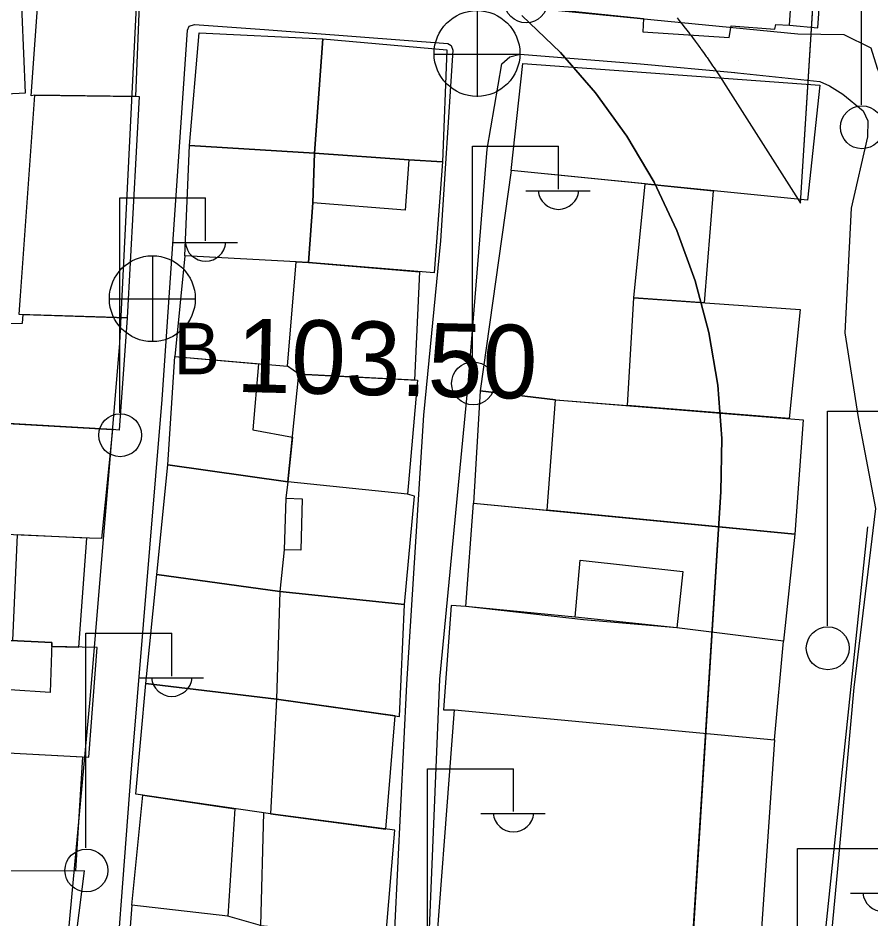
# Model space of a CAD drawing. Extents: x 417997 to 421451, y 4451742 to 4455216.
# Drawn here: x 420026.8 to 420096.3, y 4453548.3 to 4453621.7 of the extents above; entities that cross this region are included whole.
import ezdxf

# ---------------------------------------------------------------- set-up
doc = ezdxf.new("R2010")
doc.units = 0
for name, color, linetype in [('ADAKENARI', 7, 'Continuous'), ('B_Imalat', 7, 'Continuous'), ('B_Mesken', 7, 'Continuous'), ('B_Teras', 7, 'Continuous'), ('Default', 7, 'Continuous'), ('KALDIRIM', 7, 'Continuous'), ('PL_AYA_PARK_DINLENME', 7, 'Continuous'), ('PL_TURZM', 7, 'Continuous'), ('S_Elektrik_Diregi', 7, 'Continuous'), ('S_Rogar_Kapagi', 7, 'Continuous'), ('S_Rogar_Kapagi_Buski', 7, 'Continuous'), ('Sinir_Parmaklik_bir_taraf', 7, 'Continuous'), ('TR_PARKALANI', 7, 'Continuous'), ('TR_TİCT', 7, 'Continuous'), ('Y_Yol_Kotu', 7, 'Continuous'), ('Yol_Sose', 7, 'Continuous')]:
    doc.layers.add(name, color=color, linetype=linetype)

# ---------------------------------------------------------------- blocks, each defined once
blk = doc.blocks.new('POINT_DISPLAY')
at = {"layer": 'Default'}
blk.add_line((0, 0), (0, 0), dxfattribs=at)

msp = doc.modelspace()

# ---------------------------------------------------------------- linework, layer by layer
at = {"layer": 'ADAKENARI'}
for p, q in [((420067.841, 4453621.93), (420070.995, 4453618.921)), ((420067.841, 4453621.93), (420070.995, 4453618.921)), ((420070.995, 4453618.921), (420073.86, 4453615.637)), ((420070.995, 4453618.921), (420073.86, 4453615.637)), ((420073.86, 4453615.637), (420076.411, 4453612.104)), ((420073.86, 4453615.637), (420076.411, 4453612.104)), ((420076.411, 4453612.104), (420078.628, 4453608.351)), ((420076.411, 4453612.104), (420078.628, 4453608.351)), ((420078.628, 4453608.351), (420080.492, 4453604.412)), ((420078.628, 4453608.351), (420080.492, 4453604.412)), ((420080.492, 4453604.412), (420081.987, 4453600.318)), ((420080.492, 4453604.412), (420081.987, 4453600.318)), ((420081.987, 4453600.318), (420083.101, 4453596.104)), ((420081.987, 4453600.318), (420083.101, 4453596.104)), ((420083.101, 4453596.104), (420083.823, 4453591.806)), ((420083.101, 4453596.104), (420083.823, 4453591.806)), ((420083.823, 4453591.806), (420084.149, 4453587.46)), ((420083.823, 4453591.806), (420084.149, 4453587.46)), ((420084.149, 4453587.46), (420084.074, 4453583.102)), ((420084.149, 4453587.46), (420084.074, 4453583.102)), ((420084.074, 4453583.102), (420080.946, 4453533.453)), ((420084.074, 4453583.102), (420080.946, 4453533.453))]:
    msp.add_line(p, q, dxfattribs=at)
at = {"layer": 'B_Imalat'}
msp.add_lwpolyline([(420089.66, 4453621.152), (420091.971, 4453620.938), (420092.583, 4453629.515), (420089.455, 4453630.224), (420072.118, 4453631.816), (420072.01, 4453630.88), (420070.864, 4453630.957), (420070.864, 4453630.957), (420070.147, 4453622.932), (420071.225, 4453622.852), (420071.177, 4453622.367), (420077.769, 4453621.698), (420077.709, 4453620.611), (420084.755, 4453620.139), (420084.911, 4453621.106), (420088.476, 4453620.818), (420088.547, 4453621.214)], close=True, dxfattribs=at)
at = {"layer": 'B_Mesken'}
for points in [[(420001.441, 4453630.382), (420002.119, 4453614.738), (420021.04, 4453615.318), (420027.366, 4453615.639), (420026.701, 4453631.69), (420018.829, 4453631.328)], [(420028.132, 4453615.439), (420027.823, 4453615.379), (420028.498, 4453624.486), (420036.702, 4453624.169), (420036.33, 4453615.324)], [(420050.947, 4453610.711), (420040.742, 4453611.337), (420041.544, 4453620.533), (420051.606, 4453620.042)], [(420050.947, 4453610.711), (420051.606, 4453620.042), (420061.724, 4453619.128), (420061.36, 4453610.014), (420058.636, 4453610.178)], [(420066.978, 4453609.301), (420067.929, 4453618.013), (420092.147, 4453616.247), (420091.134, 4453606.88)], [(420028.132, 4453615.439), (420036.63, 4453615.32), (420035.655, 4453597.304), (420026.848, 4453597.56)], [(420050.436, 4453601.807), (420040.369, 4453602.346), (420040.742, 4453611.337), (420050.947, 4453610.711), (420050.787, 4453606.665)], [(420058.636, 4453610.178), (420061.36, 4453610.014), (420060.686, 4453600.955), (420050.436, 4453601.807), (420050.787, 4453606.665), (420050.947, 4453610.711)], [(420066.978, 4453609.301), (420064.444, 4453591.348), (420070.58, 4453590.609), (420076.467, 4453590.136), (420076.98, 4453598.915), (420077.896, 4453608.207)], [(420083.45, 4453607.65), (420082.71, 4453598.521), (420076.98, 4453598.915), (420077.896, 4453608.207)], [(420040.369, 4453602.346), (420039.555, 4453594.133), (420048.738, 4453593.354), (420049.45, 4453601.86)], [(420059.491, 4453601.054), (420059.077, 4453592.212), (420049.652, 4453592.688), (420048.738, 4453593.354), (420049.45, 4453601.86), (420050.436, 4453601.807)], [(420076.467, 4453590.136), (420076.98, 4453598.915), (420090.531, 4453597.983), (420089.63, 4453589.08)], [(420024.994, 4453588.731), (420025.481, 4453594.323), (420025.802, 4453594.299), (420025.917, 4453596.837), (420027.118, 4453596.863), (420027.185, 4453597.55), (420035.655, 4453597.304), (420035.018, 4453588.122), (420034.461, 4453588.194)], [(420038.967, 4453585.297), (420039.555, 4453594.133), (420046.37, 4453593.555), (420045.895, 4453588.174), (420049.138, 4453587.556), (420048.773, 4453583.915)], [(420048.773, 4453583.915), (420049.652, 4453592.688), (420059.321, 4453592.2), (420058.523, 4453582.929)], [(420064.444, 4453591.348), (420063.896, 4453582.196), (420069.908, 4453581.614), (420070.58, 4453590.609)], [(420069.908, 4453581.614), (420070.58, 4453590.609), (420090.785, 4453588.987), (420090.094, 4453579.66)], [(420034.461, 4453588.194), (420033.558, 4453579.317), (420032.587, 4453579.324), (420025.107, 4453579.665), (420023.934, 4453579.718), (420024.385, 4453583.553), (420024.743, 4453586.599), (420024.994, 4453588.731), (420025.401, 4453588.718)], [(420038.068, 4453576.376), (420038.967, 4453585.297), (420048.773, 4453583.915), (420048.587, 4453582.582), (420048.454, 4453578.379), (420048.104, 4453574.971)], [(420048.773, 4453583.915), (420048.587, 4453582.582), (420049.92, 4453582.525), (420049.835, 4453578.34), (420048.454, 4453578.379), (420048.104, 4453574.971), (420058.264, 4453573.92), (420059.085, 4453582.756), (420058.523, 4453582.929)], [(420072.193, 4453572.899), (420063.289, 4453573.76), (420063.896, 4453582.196), (420090.094, 4453579.66), (420089.183, 4453570.926), (420080.48, 4453572.023)], [(420026.688, 4453579.593), (420026.312, 4453570.985), (420029.519, 4453570.836), (420029.507, 4453570.493), (420031.709, 4453570.455), (420032.377, 4453579.333)], [(420047.829, 4453566.2), (420037.191, 4453567.475), (420038.068, 4453576.376), (420048.104, 4453574.971)], [(420048.104, 4453574.971), (420047.829, 4453566.2), (420057.858, 4453564.788), (420058.264, 4453573.92)], [(420063.289, 4453573.76), (420062.066, 4453573.84), (420061.45, 4453565.344), (420062.342, 4453565.331), (420088.443, 4453562.89), (420089.183, 4453570.926), (420080.48, 4453572.023), (420072.869, 4453572.687)], [(420033.21, 4453570.429), (420029.507, 4453570.493), (420029.519, 4453570.836), (420023.321, 4453571.125), (420022.771, 4453567.189), (420022.855, 4453562), (420032.529, 4453561.471)], [(420047.829, 4453566.2), (420047.339, 4453556.861), (420036.369, 4453558.456), (420037.191, 4453567.475)], [(420056.75, 4453555.624), (420057.504, 4453564.838), (420047.829, 4453566.2), (420047.339, 4453556.861)], [(420060.522, 4453541.435), (420062.342, 4453565.331), (420088.443, 4453562.89), (420086.786, 4453538.853)], [(420032.017, 4453561.499), (420031.442, 4453552.22), (420023.098, 4453552.196), (420022.855, 4453562)], [(420044.452, 4453557.281), (420043.877, 4453548.511), (420036.03, 4453549.411), (420036.929, 4453558.374)], [(420046.785, 4453556.942), (420046.533, 4453547.769), (420056.744, 4453546.804), (420057.479, 4453555.529), (420047.339, 4453556.861)], [(420023.098, 4453552.196), (420022.924, 4453543.558), (420031.062, 4453543.442), (420032.193, 4453552.222)], [(420036.03, 4453549.411), (420035.383, 4453540.926), (420045.603, 4453538.777), (420046.533, 4453547.769), (420043.877, 4453548.511)]]:
    msp.add_lwpolyline(points, close=True, dxfattribs=at)
at = {"layer": 'B_Teras'}
for points in [[(420090.248, 4453629.629), (420089.399, 4453629.699), (420089.455, 4453630.224), (420072.118, 4453631.816), (420072.01, 4453630.88), (420070.864, 4453630.957), (420070.147, 4453622.932), (420071.225, 4453622.852), (420071.177, 4453622.367), (420077.769, 4453621.698), (420077.709, 4453620.611), (420084.755, 4453620.139), (420084.911, 4453621.106), (420088.476, 4453620.818), (420088.547, 4453621.214), (420089.66, 4453621.152)], [(420050.787, 4453606.665), (420050.947, 4453610.711), (420058.636, 4453610.178), (420058.317, 4453606.065)], [(420072.193, 4453572.899), (420072.589, 4453577.533), (420080.975, 4453576.619), (420080.48, 4453572.023)], [(420022.771, 4453567.189), (420023.321, 4453571.125), (420029.519, 4453570.836), (420029.373, 4453566.755)]]:
    msp.add_lwpolyline(points, close=True, dxfattribs=at)
at = {"layer": 'KALDIRIM'}
msp.add_line((420090.567, 4453606.636), (420094.182, 4453664.006), dxfattribs=at)
msp.add_line((420090.567, 4453606.636), (420094.182, 4453664.006), dxfattribs=at)
msp.add_lwpolyline([(420080.5, 4453621.741), (420080.582, 4453621.64), (420080.82, 4453621.344), (420080.915, 4453621.224), (420081.057, 4453621.045), (420081.292, 4453620.745), (420081.505, 4453620.469), (420081.524, 4453620.443), (420081.609, 4453620.332), (420081.755, 4453620.14), (420081.983, 4453619.836), (420082.21, 4453619.529), (420082.285, 4453619.427), (420082.434, 4453619.222), (420082.472, 4453619.169), (420082.656, 4453618.912), (420082.877, 4453618.601), (420082.942, 4453618.508), (420083.095, 4453618.289), (420083.311, 4453617.975), (420083.402, 4453617.842), (420083.525, 4453617.66), (420083.581, 4453617.576), (420083.737, 4453617.344), (420083.946, 4453617.026), (420084.154, 4453616.706), (420084.202, 4453616.632), (420084.293, 4453616.488), (420090.567, 4453606.636)], dxfattribs=at)
msp.add_lwpolyline([(420080.5, 4453621.741), (420080.582, 4453621.64), (420080.82, 4453621.344), (420080.915, 4453621.224), (420081.057, 4453621.045), (420081.292, 4453620.745), (420081.505, 4453620.469), (420081.524, 4453620.443), (420081.609, 4453620.332), (420081.755, 4453620.14), (420081.983, 4453619.836), (420082.21, 4453619.529), (420082.285, 4453619.427), (420082.434, 4453619.222), (420082.472, 4453619.169), (420082.656, 4453618.912), (420082.877, 4453618.601), (420082.942, 4453618.508), (420083.095, 4453618.289), (420083.311, 4453617.975), (420083.402, 4453617.842), (420083.525, 4453617.66), (420083.581, 4453617.576), (420083.737, 4453617.344), (420083.946, 4453617.026), (420084.154, 4453616.706), (420084.202, 4453616.632), (420084.293, 4453616.488), (420090.567, 4453606.636)], dxfattribs=at)
at = {"layer": 'PL_AYA_PARK_DINLENME'}
msp.add_lwpolyline([(420080.5, 4453621.741), (420080.582, 4453621.64), (420080.82, 4453621.344), (420080.915, 4453621.224), (420081.057, 4453621.045), (420081.292, 4453620.745), (420081.505, 4453620.469), (420081.524, 4453620.443), (420081.609, 4453620.332), (420081.755, 4453620.14), (420081.983, 4453619.836), (420082.21, 4453619.529), (420082.285, 4453619.427), (420082.434, 4453619.222), (420082.472, 4453619.169), (420082.656, 4453618.912), (420082.877, 4453618.601), (420082.942, 4453618.508), (420083.095, 4453618.289), (420083.311, 4453617.975), (420083.402, 4453617.842), (420083.525, 4453617.66), (420083.581, 4453617.576), (420083.737, 4453617.344), (420083.946, 4453617.026), (420084.154, 4453616.706), (420084.202, 4453616.632), (420084.293, 4453616.488), (420090.567, 4453606.636), (420094.182, 4453664.006)], dxfattribs=at)
msp.add_lwpolyline([(420080.5, 4453621.741), (420080.582, 4453621.64), (420080.82, 4453621.344), (420080.915, 4453621.224), (420081.057, 4453621.045), (420081.292, 4453620.745), (420081.505, 4453620.469), (420081.524, 4453620.443), (420081.609, 4453620.332), (420081.755, 4453620.14), (420081.983, 4453619.836), (420082.21, 4453619.529), (420082.285, 4453619.427), (420082.434, 4453619.222), (420082.472, 4453619.169), (420082.656, 4453618.912), (420082.877, 4453618.601), (420082.942, 4453618.508), (420083.095, 4453618.289), (420083.311, 4453617.975), (420083.402, 4453617.842), (420083.525, 4453617.66), (420083.581, 4453617.576), (420083.737, 4453617.344), (420083.946, 4453617.026), (420084.154, 4453616.706), (420084.202, 4453616.632), (420084.293, 4453616.488), (420090.567, 4453606.636), (420094.182, 4453664.006)], dxfattribs=at)
at = {"layer": 'PL_TURZM'}
msp.add_lwpolyline([(419952.203, 4453694.422), (419961.346, 4453475.151), (420033.975, 4453507.611), (420076.066, 4453526.423), (420080.946, 4453533.453), (420084.074, 4453583.102), (420084.149, 4453587.46), (420083.823, 4453591.806), (420083.101, 4453596.104), (420081.987, 4453600.318), (420080.492, 4453604.412), (420078.628, 4453608.351), (420076.411, 4453612.104), (420073.86, 4453615.637), (420070.995, 4453618.921), (420067.841, 4453621.93)], dxfattribs=at)
msp.add_lwpolyline([(419952.203, 4453694.422), (419961.346, 4453475.151), (420033.975, 4453507.611), (420076.066, 4453526.423), (420080.946, 4453533.453), (420084.074, 4453583.102), (420084.149, 4453587.46), (420083.823, 4453591.806), (420083.101, 4453596.104), (420081.987, 4453600.318), (420080.492, 4453604.412), (420078.628, 4453608.351), (420076.411, 4453612.104), (420073.86, 4453615.637), (420070.995, 4453618.921), (420067.841, 4453621.93)], dxfattribs=at)
at = {"layer": 'S_Elektrik_Diregi'}
for p, q in [((420095.537, 4453614.659), (420095.537, 4453632.16)), ((420063.829, 4453593.779), (420063.829, 4453611.279)), ((420063.829, 4453611.279), (420070.829, 4453611.279)), ((420070.829, 4453607.779), (420070.829, 4453611.279)), ((420068.169, 4453607.639), (420073.419, 4453607.639)), ((420035.054, 4453589.56), (420035.054, 4453607.06)), ((420035.054, 4453607.06), (420042.054, 4453607.06)), ((420042.054, 4453603.56), (420042.054, 4453607.06)), ((420039.394, 4453603.42), (420044.644, 4453603.42)), ((420092.753, 4453572.19), (420092.753, 4453589.69)), ((420092.753, 4453589.69), (420099.753, 4453589.69)), ((420032.301, 4453554.081), (420032.301, 4453571.581)), ((420032.301, 4453571.581), (420039.301, 4453571.581)), ((420039.301, 4453568.081), (420039.301, 4453571.581)), ((420036.641, 4453567.941), (420041.891, 4453567.941)), ((420060.159, 4453543.041), (420060.159, 4453560.541)), ((420060.159, 4453560.541), (420067.159, 4453560.541)), ((420067.159, 4453557.041), (420067.159, 4453560.541)), ((420064.499, 4453556.901), (420069.749, 4453556.901)), ((420090.309, 4453536.531), (420090.309, 4453554.031)), ((420090.309, 4453554.031), (420097.309, 4453554.031)), ((420094.649, 4453550.391), (420099.899, 4453550.391))]:
    msp.add_line(p, q, dxfattribs=at)
for centre in [(420068.187, 4453623.089), (420095.573, 4453612.824), (420063.865, 4453591.944), (420035.09, 4453587.724), (420092.789, 4453570.355), (420032.337, 4453552.245)]:
    msp.add_circle(centre, 1.75, dxfattribs=at)
for centre in [(420070.83, 4453607.792), (420042.054, 4453603.573), (420039.302, 4453568.094), (420067.16, 4453557.054), (420097.309, 4453550.544)]:
    msp.add_arc(centre, 1.658, 184.83843, 355.14641, dxfattribs=at)
at = {"layer": 'S_Rogar_Kapagi'}
for p, q in [((420064.239, 4453615.307), (420064.239, 4453622.307)), ((420060.669, 4453618.772), (420067.669, 4453618.772))]:
    msp.add_line(p, q, dxfattribs=at)
msp.add_circle((420064.186, 4453618.835), 3.5, dxfattribs=at)
at = {"layer": 'S_Rogar_Kapagi_Buski'}
for p, q in [((420037.713, 4453602.352), (420037.713, 4453595.352)), ((420034.213, 4453598.852), (420041.213, 4453598.852))]:
    msp.add_line(p, q, dxfattribs=at)
msp.add_circle((420037.713, 4453598.852), 3.5, dxfattribs=at)
at = {"layer": 'Sinir_Parmaklik_bir_taraf'}
msp.add_lwpolyline([(420096.033, 4453580.252), (420094.419, 4453564.895), (420091.284, 4453534.729)], dxfattribs=at)
at = {"layer": 'TR_TİCT'}
msp.add_lwpolyline([(419952.203, 4453694.422), (419961.346, 4453475.151), (420033.975, 4453507.611), (420076.066, 4453526.423), (420080.946, 4453533.453), (420084.074, 4453583.102), (420084.149, 4453587.46), (420083.823, 4453591.806), (420083.101, 4453596.104), (420081.987, 4453600.318), (420080.492, 4453604.412), (420078.628, 4453608.351), (420076.411, 4453612.104), (420073.86, 4453615.637), (420070.995, 4453618.921), (420067.841, 4453621.93)], dxfattribs=at)
msp.add_lwpolyline([(419952.203, 4453694.422), (419961.346, 4453475.151), (420033.975, 4453507.611), (420076.066, 4453526.423), (420080.946, 4453533.453), (420084.074, 4453583.102), (420084.149, 4453587.46), (420083.823, 4453591.806), (420083.101, 4453596.104), (420081.987, 4453600.318), (420080.492, 4453604.412), (420078.628, 4453608.351), (420076.411, 4453612.104), (420073.86, 4453615.637), (420070.995, 4453618.921), (420067.841, 4453621.93)], dxfattribs=at)
at = {"layer": 'Yol_Sose'}
for points in [[(420069.312, 4453691.307), (420069.586, 4453682.524), (420070.557, 4453672.891), (420069.402, 4453655.123), (420068.167, 4453636.343), (420067.406, 4453623.196), (420067.755, 4453622.645), (420090.358, 4453620.45), (420094.085, 4453620.379), (420096.286, 4453619.292), (420096.806, 4453617.631), (420098.367, 4453614.066), (420100.161, 4453613.415), (420101.647, 4453614.323), (420102.995, 4453616.373), (420104.131, 4453628.197), (420105.764, 4453646.897), (420108.638, 4453662.893), (420109.594, 4453676.476)], [(419999.771, 4453627.594), (420000.649, 4453604.033), (420000.663, 4453579.38), (420000.651, 4453550.159), (420001.039, 4453549.668), (420015.726, 4453550.224), (420021.904, 4453550.353), (420021.842, 4453547.498), (420002.642, 4453547.194), (420002.339, 4453546.452), (420003.336, 4453517.295), (420004.95, 4453493.147), (420005.973, 4453491.952), (420007.342, 4453491.93), (420018.829, 4453497.042), (420027.382, 4453501.091), (420028.13, 4453501.905), (420028.445, 4453512.898), (420030.495, 4453543.028), (420032.654, 4453566.177), (420035.072, 4453595.215), (420036.424, 4453622.701)], [(420032.732, 4453513.888), (420034.275, 4453537.582), (420035.976, 4453560.186), (420038.525, 4453590.626), (420040.576, 4453620.746), (420040.726, 4453621.053), (420041.161, 4453621.191), (420046.865, 4453620.799)], [(420046.865, 4453620.799), (420061.796, 4453619.656), (420062.074, 4453619.48), (420062.215, 4453619.12), (420061.22, 4453603.561), (420059.819, 4453589.354), (420058.426, 4453567.421), (420057.458, 4453547.432), (420057.013, 4453536.932), (420055.826, 4453515.181), (420055.592, 4453514.163), (420054.327, 4453513.113), (420042.259, 4453506.374), (420032.961, 4453503.543), (420032.495, 4453504.101), (420032.2, 4453504.843), (420032.039, 4453506.008), (420032.732, 4453513.888)], [(420060.197, 4453544.878), (420061.15, 4453567.835), (420063.45, 4453591.571), (420065.008, 4453611.029), (420066.199, 4453617.985), (420066.87, 4453618.556), (420067.711, 4453618.792), (420077.514, 4453617.991)], [(420077.514, 4453617.991), (420085.204, 4453617.296)], [(420084.92, 4453617.326), (420092.152, 4453616.56), (420092.919, 4453616.2), (420094.014, 4453615.534), (420095.664, 4453614.162), (420096.045, 4453613.356), (420096.036, 4453612.042), (420094.696, 4453606.223), (420094.171, 4453596.064), (420095.27, 4453589.166), (420096.667, 4453581.745), (420094.903, 4453567.151), (420093.547, 4453552.071), (420091.905, 4453534.476)]]:
    msp.add_lwpolyline(points, dxfattribs=at)

# ---------------------------------------------------------------- block references
at = {"layer": 'TR_PARKALANI', "xscale": 0.1, "yscale": 0.10000000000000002}
for p in [(420085.547, 4453618.247), (420085.547, 4453618.247), (420089.942, 4453607.314), (420089.942, 4453607.314)]:
    msp.add_blockref('POINT_DISPLAY', p, dxfattribs=at)

# ---------------------------------------------------------------- texts
at = {"layer": 'S_Rogar_Kapagi_Buski'}
msp.add_text('B', height=4.2, dxfattribs=at).set_placement((420039.459, 4453592.688))
at = {"layer": 'Y_Yol_Kotu'}
msp.add_text('103.50 ', height=6, rotation=358.64456, dxfattribs=at).set_placement((420044.505, 4453591.256))

doc.saveas('drawing.dxf')
